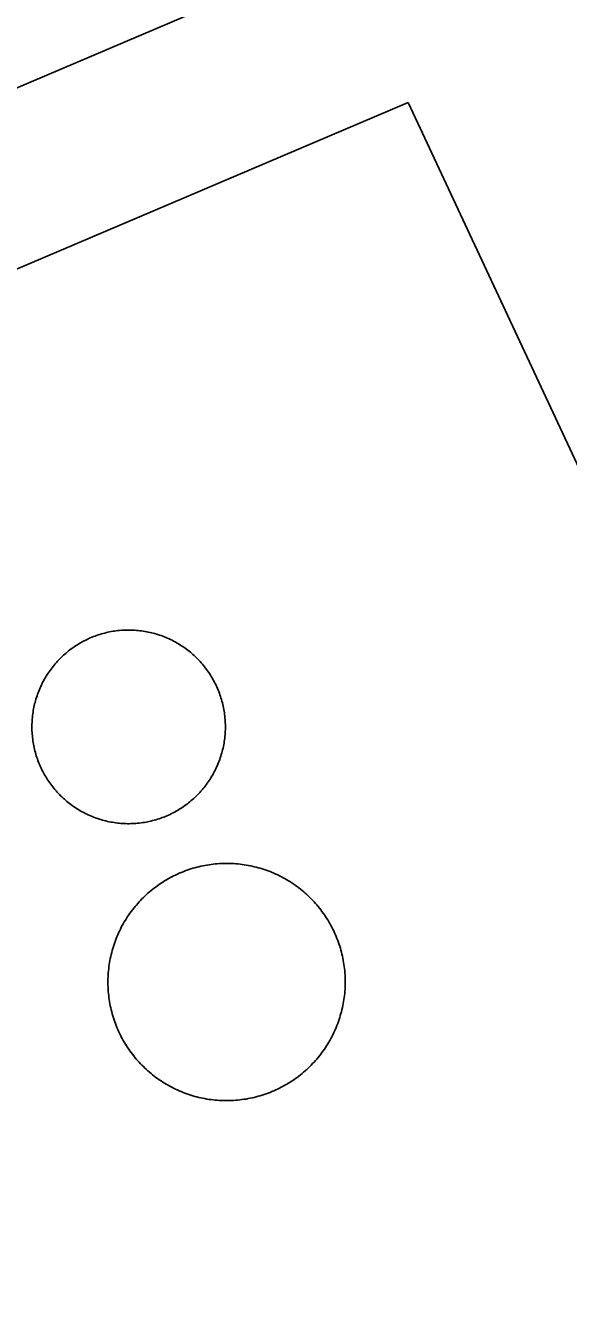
# Model space of a CAD drawing. Extents: x 3651524 to 3689615, y 505651 to 531377.
# Drawn here: x 3679103.4 to 3679152.3, y 516038.3 to 516152.7 of the extents above; entities that cross this region are included whole.
import ezdxf

# ---------------------------------------------------------------- set-up
doc = ezdxf.new("R2010")
doc.units = 0
doc.layers.add('V-DOMW-TANK', color=7, linetype='Continuous')
doc.layers.add('V-ROAD-CNTR', color=7, linetype='Continuous')

msp = doc.modelspace()

# ---------------------------------------------------------------- linework, layer by layer
at = {"layer": 'V-DOMW-TANK'}
for points in [[(3679104.114, 516088.067), (3679104.089, 516088.217), (3679104.065, 516088.366), (3679104.044, 516088.518), (3679104.026, 516088.667), (3679104.012, 516088.819), (3679103.997, 516088.97), (3679103.987, 516089.122), (3679103.981, 516089.273), (3679103.975, 516089.425), (3679103.973, 516089.576), (3679103.973, 516089.73), (3679103.977, 516089.882), (3679103.983, 516090.031), (3679103.991, 516090.185), (3679104.001, 516090.336), (3679104.016, 516090.488), (3679104.032, 516090.639), (3679104.051, 516090.789), (3679104.073, 516090.94), (3679104.096, 516091.09), (3679104.122, 516091.239), (3679104.153, 516091.389), (3679104.184, 516091.536), (3679104.219, 516091.686), (3679104.255, 516091.833), (3679104.298, 516091.979), (3679104.339, 516092.124), (3679104.382, 516092.267), (3679104.432, 516092.415), (3679104.481, 516092.558), (3679104.532, 516092.702), (3679104.587, 516092.843), (3679104.645, 516092.982), (3679104.704, 516093.124), (3679104.767, 516093.261), (3679104.831, 516093.4), (3679104.898, 516093.535), (3679104.968, 516093.672), (3679105.04, 516093.806), (3679105.113, 516093.937), (3679105.189, 516094.07), (3679105.269, 516094.199), (3679105.349, 516094.326), (3679105.433, 516094.455), (3679105.517, 516094.58), (3679105.605, 516094.705), (3679105.695, 516094.827), (3679105.789, 516094.948), (3679105.879, 516095.067), (3679105.976, 516095.186), (3679106.074, 516095.303), (3679106.174, 516095.417), (3679106.277, 516095.53), (3679106.379, 516095.641), (3679106.486, 516095.749), (3679106.592, 516095.856), (3679106.703, 516095.962), (3679106.815, 516096.064), (3679106.928, 516096.167), (3679107.043, 516096.267), (3679107.161, 516096.363), (3679107.28, 516096.458), (3679107.397, 516096.552), (3679107.52, 516096.642), (3679107.643, 516096.732), (3679107.768, 516096.818), (3679107.893, 516096.902), (3679108.022, 516096.986), (3679108.151, 516097.066), (3679108.28, 516097.144), (3679108.411, 516097.218), (3679108.546, 516097.293), (3679108.679, 516097.363), (3679108.814, 516097.433), (3679108.951, 516097.498), (3679109.091, 516097.562), (3679109.228, 516097.623), (3679109.369, 516097.682), (3679109.511, 516097.74), (3679109.652, 516097.793), (3679109.795, 516097.844), (3679109.939, 516097.893), (3679110.084, 516097.94), (3679110.227, 516097.983), (3679110.375, 516098.026), (3679110.522, 516098.065), (3679110.67, 516098.1), (3679110.817, 516098.135), (3679110.965, 516098.166), (3679111.114, 516098.194), (3679111.264, 516098.221), (3679111.415, 516098.244), (3679111.565, 516098.262), (3679111.716, 516098.282), (3679111.868, 516098.299), (3679112.019, 516098.311), (3679112.171, 516098.321), (3679112.322, 516098.33), (3679112.474, 516098.334), (3679112.626, 516098.336)], [(3679112.626, 516098.336), (3679112.777, 516098.336), (3679112.929, 516098.334), (3679113.08, 516098.328), (3679113.232, 516098.319), (3679113.383, 516098.307), (3679113.535, 516098.295), (3679113.686, 516098.278), (3679113.838, 516098.258), (3679113.987, 516098.237), (3679114.139, 516098.213), (3679114.289, 516098.186), (3679114.438, 516098.158), (3679114.583, 516098.125), (3679114.733, 516098.09), (3679114.88, 516098.053), (3679115.026, 516098.014), (3679115.173, 516097.971), (3679115.317, 516097.926), (3679115.462, 516097.879), (3679115.605, 516097.83), (3679115.747, 516097.777), (3679115.89, 516097.721), (3679116.029, 516097.664), (3679116.171, 516097.605), (3679116.308, 516097.543), (3679116.445, 516097.478), (3679116.584, 516097.412), (3679116.717, 516097.342), (3679116.851, 516097.271), (3679116.984, 516097.197), (3679117.115, 516097.119), (3679117.246, 516097.039), (3679117.375, 516096.959), (3679117.502, 516096.878), (3679117.629, 516096.792), (3679117.752, 516096.706), (3679117.875, 516096.615), (3679117.995, 516096.523), (3679118.114, 516096.429), (3679118.231, 516096.333), (3679118.348, 516096.237), (3679118.46, 516096.136), (3679118.575, 516096.034), (3679118.686, 516095.929), (3679118.794, 516095.823), (3679118.903, 516095.716), (3679119.007, 516095.606), (3679119.11, 516095.495), (3679119.212, 516095.382), (3679119.31, 516095.266), (3679119.409, 516095.151), (3679119.503, 516095.032), (3679119.597, 516094.911), (3679119.687, 516094.791), (3679119.777, 516094.668), (3679119.865, 516094.543), (3679119.949, 516094.418), (3679120.031, 516094.289), (3679120.111, 516094.16), (3679120.189, 516094.027), (3679120.265, 516093.898), (3679120.338, 516093.765), (3679120.408, 516093.629), (3679120.478, 516093.494), (3679120.543, 516093.357), (3679120.607, 516093.22), (3679120.67, 516093.081), (3679120.729, 516092.941), (3679120.785, 516092.8), (3679120.838, 516092.659), (3679120.889, 516092.515), (3679120.938, 516092.37), (3679120.985, 516092.227), (3679121.029, 516092.081), (3679121.069, 516091.934), (3679121.108, 516091.788), (3679121.147, 516091.641), (3679121.18, 516091.491), (3679121.211, 516091.346), (3679121.239, 516091.194), (3679121.264, 516091.045), (3679121.289, 516090.893), (3679121.309, 516090.744), (3679121.328, 516090.592), (3679121.342, 516090.441), (3679121.356, 516090.289), (3679121.366, 516090.138), (3679121.373, 516089.986), (3679121.379, 516089.834), (3679121.381, 516089.683), (3679121.381, 516089.531), (3679121.377, 516089.38), (3679121.371, 516089.226), (3679121.362, 516089.075), (3679121.352, 516088.923), (3679121.338, 516088.772), (3679121.321, 516088.622), (3679121.303, 516088.47), (3679121.28, 516088.321), (3679121.258, 516088.169)], [(3679109.748, 516081.432), (3679109.607, 516081.483), (3679109.463, 516081.538), (3679109.322, 516081.595), (3679109.183, 516081.655), (3679109.046, 516081.718), (3679108.906, 516081.782), (3679108.769, 516081.849), (3679108.636, 516081.919), (3679108.503, 516081.991), (3679108.37, 516082.064), (3679108.239, 516082.14), (3679108.108, 516082.218), (3679107.979, 516082.3), (3679107.852, 516082.382), (3679107.725, 516082.468), (3679107.602, 516082.556), (3679107.479, 516082.646), (3679107.358, 516082.736), (3679107.239, 516082.83), (3679107.121, 516082.927), (3679107.006, 516083.027), (3679106.893, 516083.125), (3679106.779, 516083.228), (3679106.668, 516083.33), (3679106.559, 516083.437), (3679106.451, 516083.545), (3679106.346, 516083.654), (3679106.244, 516083.764), (3679106.142, 516083.879), (3679106.043, 516083.994), (3679105.945, 516084.11), (3679105.847, 516084.229), (3679105.757, 516084.348), (3679105.666, 516084.471), (3679105.576, 516084.594), (3679105.488, 516084.719), (3679105.404, 516084.846), (3679105.322, 516084.973), (3679105.243, 516085.102), (3679105.165, 516085.231), (3679105.089, 516085.364), (3679105.015, 516085.497), (3679104.946, 516085.63), (3679104.876, 516085.765), (3679104.81, 516085.902), (3679104.747, 516086.042), (3679104.683, 516086.179), (3679104.624, 516086.32), (3679104.569, 516086.461), (3679104.515, 516086.605), (3679104.464, 516086.746), (3679104.415, 516086.889), (3679104.368, 516087.035), (3679104.325, 516087.18), (3679104.282, 516087.326), (3679104.243, 516087.473), (3679104.206, 516087.621), (3679104.173, 516087.768), (3679104.143, 516087.918), (3679104.114, 516088.067)], [(3679121.258, 516088.169), (3679121.229, 516088.02), (3679121.201, 516087.872), (3679121.168, 516087.723), (3679121.135, 516087.576), (3679121.096, 516087.428), (3679121.055, 516087.281), (3679121.014, 516087.135), (3679120.971, 516086.99), (3679120.922, 516086.846), (3679120.873, 516086.701), (3679120.82, 516086.56), (3679120.766, 516086.418), (3679120.709, 516086.277), (3679120.65, 516086.138), (3679120.586, 516085.999), (3679120.523, 516085.861), (3679120.455, 516085.724), (3679120.385, 516085.591), (3679120.314, 516085.456), (3679120.24, 516085.323), (3679120.164, 516085.192), (3679120.084, 516085.061), (3679120.005, 516084.932), (3679119.921, 516084.805), (3679119.837, 516084.68), (3679119.749, 516084.555), (3679119.658, 516084.432), (3679119.564, 516084.311), (3679119.472, 516084.192), (3679119.378, 516084.073), (3679119.28, 516083.959), (3679119.179, 516083.844), (3679119.077, 516083.731), (3679118.972, 516083.623), (3679118.868, 516083.51), (3679118.761, 516083.404), (3679118.651, 516083.299), (3679118.538, 516083.195), (3679118.425, 516083.094), (3679118.311, 516082.996), (3679118.192, 516082.898), (3679118.073, 516082.802), (3679117.957, 516082.709), (3679117.834, 516082.617), (3679117.711, 516082.529), (3679117.586, 516082.441), (3679117.461, 516082.357), (3679117.332, 516082.275), (3679117.203, 516082.195), (3679117.074, 516082.118), (3679116.943, 516082.04), (3679116.808, 516081.968), (3679116.674, 516081.896), (3679116.537, 516081.829), (3679116.402, 516081.761), (3679116.263, 516081.698), (3679116.126, 516081.636), (3679115.984, 516081.577), (3679115.843, 516081.522), (3679115.702, 516081.466), (3679115.558, 516081.413), (3679115.415, 516081.366), (3679115.27, 516081.319), (3679115.124, 516081.276), (3679114.979, 516081.237), (3679114.831, 516081.196), (3679114.684, 516081.159), (3679114.536, 516081.124), (3679114.387, 516081.094), (3679114.239, 516081.065), (3679114.09, 516081.038), (3679113.938, 516081.016), (3679113.789, 516080.995), (3679113.637, 516080.977), (3679113.486, 516080.963), (3679113.334, 516080.948), (3679113.183, 516080.936), (3679113.031, 516080.932), (3679112.88, 516080.926), (3679112.728, 516080.924), (3679112.576, 516080.924), (3679112.425, 516080.928), (3679112.273, 516080.934), (3679112.122, 516080.942), (3679111.97, 516080.952), (3679111.819, 516080.969), (3679111.667, 516080.983), (3679111.516, 516081.001), (3679111.366, 516081.022), (3679111.214, 516081.046), (3679111.065, 516081.073), (3679110.915, 516081.104), (3679110.77, 516081.135), (3679110.621, 516081.169), (3679110.473, 516081.204), (3679110.328, 516081.247), (3679110.18, 516081.288), (3679110.037, 516081.333), (3679109.891, 516081.38), (3679109.748, 516081.432)], [(3679111.104, 516064.191), (3679111.061, 516064.374), (3679111.024, 516064.556), (3679110.987, 516064.738), (3679110.954, 516064.923), (3679110.926, 516065.105), (3679110.901, 516065.289), (3679110.879, 516065.476), (3679110.856, 516065.66), (3679110.842, 516065.844), (3679110.829, 516066.031), (3679110.819, 516066.217), (3679110.813, 516066.403), (3679110.809, 516066.59), (3679110.809, 516066.774), (3679110.813, 516066.96), (3679110.819, 516067.147), (3679110.829, 516067.333), (3679110.842, 516067.519), (3679110.856, 516067.704), (3679110.879, 516067.888), (3679110.901, 516068.074), (3679110.928, 516068.259), (3679110.956, 516068.441), (3679110.989, 516068.625), (3679111.024, 516068.808), (3679111.063, 516068.99), (3679111.106, 516069.172), (3679111.151, 516069.352), (3679111.198, 516069.533), (3679111.249, 516069.711), (3679111.307, 516069.889), (3679111.362, 516070.065), (3679111.425, 516070.241), (3679111.487, 516070.417), (3679111.552, 516070.591), (3679111.624, 516070.763), (3679111.696, 516070.933), (3679111.772, 516071.106), (3679111.851, 516071.273), (3679111.933, 516071.441), (3679112.017, 516071.607), (3679112.105, 516071.771), (3679112.195, 516071.933), (3679112.288, 516072.095), (3679112.384, 516072.254), (3679112.482, 516072.412), (3679112.585, 516072.568), (3679112.689, 516072.723), (3679112.798, 516072.875), (3679112.906, 516073.027), (3679113.017, 516073.174), (3679113.131, 516073.321), (3679113.25, 516073.467), (3679113.369, 516073.608), (3679113.492, 516073.749), (3679113.617, 516073.889), (3679113.744, 516074.024), (3679113.873, 516074.157), (3679114.004, 516074.29), (3679114.139, 516074.419), (3679114.274, 516074.546), (3679114.413, 516074.671), (3679114.557, 516074.792), (3679114.696, 516074.915), (3679114.841, 516075.029), (3679114.989, 516075.144), (3679115.138, 516075.257), (3679115.288, 516075.365), (3679115.442, 516075.472), (3679115.595, 516075.576), (3679115.753, 516075.679), (3679115.911, 516075.777), (3679116.07, 516075.873), (3679116.232, 516075.965), (3679116.394, 516076.056), (3679116.558, 516076.144), (3679116.726, 516076.228), (3679116.892, 516076.309), (3679117.062, 516076.389), (3679117.232, 516076.463), (3679117.404, 516076.537), (3679117.576, 516076.606), (3679117.75, 516076.672), (3679117.924, 516076.738), (3679118.102, 516076.799), (3679118.278, 516076.856), (3679118.456, 516076.914), (3679118.636, 516076.963), (3679118.815, 516077.01), (3679118.997, 516077.055), (3679119.179, 516077.098), (3679119.359, 516077.137), (3679119.544, 516077.172), (3679119.726, 516077.204), (3679119.91, 516077.233), (3679120.095, 516077.26), (3679120.283, 516077.282), (3679120.465, 516077.301), (3679120.652, 516077.317), (3679120.838, 516077.331)], [(3679120.838, 516077.331), (3679121.022, 516077.342), (3679121.209, 516077.348), (3679121.395, 516077.35), (3679121.581, 516077.352), (3679121.768, 516077.348), (3679121.954, 516077.342), (3679122.141, 516077.331), (3679122.327, 516077.319), (3679122.511, 516077.303), (3679122.698, 516077.284), (3679122.882, 516077.26), (3679123.066, 516077.235), (3679123.251, 516077.206), (3679123.435, 516077.174), (3679123.617, 516077.139), (3679123.801, 516077.1), (3679123.982, 516077.057), (3679124.162, 516077.012), (3679124.342, 516076.965), (3679124.52, 516076.914), (3679124.699, 516076.858), (3679124.877, 516076.801), (3679125.051, 516076.742), (3679125.227, 516076.678), (3679125.401, 516076.611), (3679125.575, 516076.541), (3679125.745, 516076.469), (3679125.919, 516076.393), (3679126.085, 516076.314), (3679126.253, 516076.234), (3679126.419, 516076.15), (3679126.583, 516076.062), (3679126.747, 516075.972), (3679126.906, 516075.879), (3679127.066, 516075.783), (3679127.226, 516075.685), (3679127.381, 516075.582), (3679127.535, 516075.478), (3679127.689, 516075.371), (3679127.838, 516075.263), (3679127.988, 516075.15), (3679128.135, 516075.036), (3679128.278, 516074.919), (3679128.424, 516074.8), (3679128.563, 516074.677), (3679128.7, 516074.552), (3679128.838, 516074.425), (3679128.971, 516074.296), (3679129.104, 516074.165), (3679129.233, 516074.032), (3679129.36, 516073.895), (3679129.485, 516073.758), (3679129.606, 516073.616), (3679129.726, 516073.475), (3679129.843, 516073.33), (3679129.958, 516073.182), (3679130.07, 516073.037), (3679130.179, 516072.887), (3679130.285, 516072.732), (3679130.392, 516072.578), (3679130.492, 516072.422), (3679130.591, 516072.265), (3679130.687, 516072.105), (3679130.779, 516071.943), (3679130.869, 516071.781), (3679130.955, 516071.615), (3679131.041, 516071.45), (3679131.123, 516071.284), (3679131.203, 516071.114), (3679131.279, 516070.944), (3679131.35, 516070.774), (3679131.42, 516070.6), (3679131.488, 516070.428), (3679131.551, 516070.251), (3679131.615, 516070.075), (3679131.67, 516069.899), (3679131.723, 516069.721), (3679131.774, 516069.543), (3679131.824, 516069.363), (3679131.869, 516069.182), (3679131.91, 516069), (3679131.948, 516068.818), (3679131.983, 516068.636), (3679132.016, 516068.453), (3679132.045, 516068.269), (3679132.071, 516068.087), (3679132.094, 516067.9), (3679132.114, 516067.714), (3679132.131, 516067.53), (3679132.143, 516067.343), (3679132.153, 516067.157), (3679132.159, 516066.973), (3679132.161, 516066.786), (3679132.161, 516066.6), (3679132.159, 516066.414), (3679132.151, 516066.227), (3679132.143, 516066.041), (3679132.129, 516065.856), (3679132.112, 516065.668), (3679132.094, 516065.486)], [(3679132.094, 516065.486), (3679132.071, 516065.301), (3679132.045, 516065.117), (3679132.016, 516064.933), (3679131.983, 516064.749), (3679131.948, 516064.564), (3679131.91, 516064.384), (3679131.867, 516064.204), (3679131.824, 516064.021), (3679131.774, 516063.843), (3679131.721, 516063.663), (3679131.668, 516063.485), (3679131.611, 516063.309), (3679131.549, 516063.133), (3679131.486, 516062.954), (3679131.418, 516062.784), (3679131.348, 516062.61), (3679131.277, 516062.44), (3679131.201, 516062.268), (3679131.121, 516062.1), (3679131.039, 516061.935), (3679130.955, 516061.769), (3679130.869, 516061.603), (3679130.779, 516061.441), (3679130.683, 516061.279), (3679130.589, 516061.119), (3679130.488, 516060.962), (3679130.388, 516060.806), (3679130.283, 516060.65), (3679130.177, 516060.499), (3679130.066, 516060.347), (3679129.954, 516060.2), (3679129.839, 516060.052), (3679129.722, 516059.907), (3679129.603, 516059.764), (3679129.481, 516059.624), (3679129.356, 516059.487), (3679129.229, 516059.35), (3679129.1, 516059.217), (3679128.967, 516059.084), (3679128.833, 516058.955), (3679128.696, 516058.828), (3679128.559, 516058.703), (3679128.418, 516058.582), (3679128.274, 516058.461), (3679128.131, 516058.344), (3679127.984, 516058.23), (3679127.834, 516058.117), (3679127.682, 516058.009), (3679127.531, 516057.902), (3679127.379, 516057.796), (3679127.22, 516057.695), (3679127.062, 516057.597), (3679126.9, 516057.501), (3679126.74, 516057.411), (3679126.579, 516057.318), (3679126.413, 516057.228), (3679126.247, 516057.146), (3679126.079, 516057.064), (3679125.911, 516056.985), (3679125.741, 516056.909), (3679125.569, 516056.837), (3679125.397, 516056.767), (3679125.223, 516056.7), (3679125.047, 516056.636), (3679124.871, 516056.573), (3679124.696, 516056.518), (3679124.514, 516056.464), (3679124.338, 516056.413), (3679124.156, 516056.364), (3679123.976, 516056.319), (3679123.793, 516056.274), (3679123.611, 516056.239), (3679123.429, 516056.202), (3679123.244, 516056.169), (3679123.06, 516056.141), (3679122.874, 516056.114), (3679122.691, 516056.092), (3679122.507, 516056.073), (3679122.321, 516056.057), (3679122.134, 516056.042), (3679121.948, 516056.034), (3679121.762, 516056.026), (3679121.575, 516056.024), (3679121.389, 516056.024), (3679121.203, 516056.026), (3679121.018, 516056.032), (3679120.832, 516056.042), (3679120.646, 516056.055), (3679120.461, 516056.071), (3679120.275, 516056.092), (3679120.088, 516056.114), (3679119.904, 516056.139), (3679119.722, 516056.167), (3679119.538, 516056.2), (3679119.355, 516056.237), (3679119.173, 516056.274), (3679118.991, 516056.317), (3679118.811, 516056.362), (3679118.63, 516056.409), (3679118.45, 516056.46)], [(3679118.45, 516056.46), (3679118.272, 516056.516), (3679118.096, 516056.573), (3679117.92, 516056.632), (3679117.744, 516056.696), (3679117.569, 516056.763), (3679117.397, 516056.833), (3679117.225, 516056.905), (3679117.055, 516056.98), (3679116.887, 516057.06), (3679116.72, 516057.142), (3679116.552, 516057.226), (3679116.39, 516057.312), (3679116.224, 516057.402), (3679116.064, 516057.497), (3679115.904, 516057.591), (3679115.747, 516057.691), (3679115.591, 516057.791), (3679115.435, 516057.896), (3679115.284, 516058.002), (3679115.132, 516058.111), (3679114.985, 516058.224), (3679114.837, 516058.338), (3679114.692, 516058.455), (3679114.551, 516058.574), (3679114.409, 516058.697), (3679114.27, 516058.822), (3679114.135, 516058.949), (3679114, 516059.078), (3679113.871, 516059.209), (3679113.74, 516059.342), (3679113.613, 516059.479), (3679113.488, 516059.614), (3679113.365, 516059.758), (3679113.246, 516059.899), (3679113.129, 516060.044), (3679113.015, 516060.192), (3679112.902, 516060.339), (3679112.791, 516060.491), (3679112.685, 516060.642), (3679112.581, 516060.796), (3679112.48, 516060.954), (3679112.382, 516061.111), (3679112.286, 516061.271), (3679112.191, 516061.431), (3679112.101, 516061.595), (3679112.015, 516061.758), (3679111.929, 516061.924), (3679111.847, 516062.092), (3679111.769, 516062.26), (3679111.694, 516062.43), (3679111.62, 516062.6), (3679111.55, 516062.774), (3679111.483, 516062.948), (3679111.421, 516063.122), (3679111.36, 516063.299), (3679111.303, 516063.475), (3679111.247, 516063.653), (3679111.196, 516063.833), (3679111.149, 516064.011), (3679111.104, 516064.191)]]:
    msp.add_lwpolyline(points, dxfattribs=at)
at = {"layer": 'V-ROAD-CNTR'}
for points in [[(3679305.038, 516233.179), (3678895.483, 516059.005)], [(3679137.839, 516145.773), (3678966.755, 516073.015)], [(3679188.068, 516038.317), (3679137.839, 516145.773)]]:
    msp.add_lwpolyline(points, dxfattribs=at)

doc.saveas('drawing.dxf')
